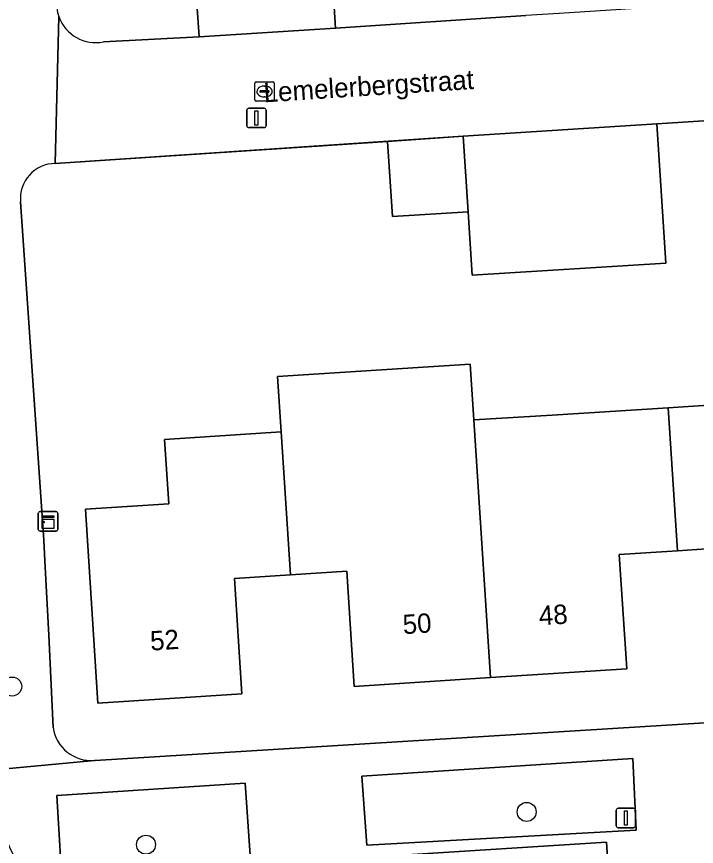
# Model space of a CAD drawing. Extents: x 159680 to 160786, y 387323 to 388340.
# Drawn here: x 160354.58 to 160389.62, y 388039.25 to 388082.04 of the extents above; entities that cross this region are included whole.
import ezdxf

# ---------------------------------------------------------------- set-up
doc = ezdxf.new("R2010")
doc.units = 0
for name, color, linetype in [('IMGEO_Boom', 7, 'Continuous'), ('IMGEO_Erf', 7, 'Continuous'), ('IMGEO_Groenvoorziening', 7, 'Continuous'), ('IMGEO_Hek', 7, 'Continuous'), ('IMGEO_Kast', 7, 'Continuous'), ('IMGEO_Kolk', 7, 'Continuous'), ('IMGEO_Lichtmast', 7, 'Continuous'), ('IMGEO_Muur', 7, 'Continuous'), ('IMGEO_Openbare_ruimte_label', 7, 'Continuous'), ('IMGEO_Pand', 7, 'Continuous'), ('IMGEO_Pand_nummerreeks', 7, 'Continuous'), ('IMGEO_Parkeervlak_open', 7, 'Continuous'), ('IMGEO_Rijbaan_lokaal_open', 7, 'Continuous'), ('IMGEO_Voetpad_open', 7, 'Continuous')]:
    doc.layers.add(name, color=color, linetype=linetype)

msp = doc.modelspace()

# ---------------------------------------------------------------- linework, layer by layer
at = {"layer": 'IMGEO_Boom'}
for centre in [(160354.359, 388047.496), (160380.873, 388041.029), (160361.253, 388039.342)]:
    msp.add_circle(centre, 0.489, dxfattribs=at)
at = {"layer": 'IMGEO_Erf'}
for points in [[(160359.065, 388080.736), (160363.986, 388080.993), (160363.795, 388083.973), (160359.53, 388083.699), (160359.073, 388090.82), (160358.627, 388097.776), (160358.181, 388104.732), (160357.736, 388111.688), (160357.29, 388118.643), (160356.844, 388125.599), (160356.398, 388132.555), (160355.941, 388139.677), (160357.689, 388139.789), (160357.508, 388142.604)], [(160370.835, 388084.453), (160371.028, 388081.444), (160380.825, 388082.088)], [(160397.429, 388073.915), (160401.048, 388074.15), (160401.034, 388074.373), (160401.521, 388074.405), (160401.328, 388077.391), (160387.586, 388076.507), (160388.048, 388069.323), (160378.068, 388068.711), (160377.858, 388071.975), (160373.951, 388071.725), (160373.702, 388075.606), (160356.568, 388074.466)], [(160358.595, 388043.68), (160358.629, 388043.683), (160403.938, 388046.483), (160408.512, 388046.783), (160408.675, 388050.897), (160409.171, 388075.783)], [(160354.791, 388072.489), (160355.984, 388055.044), (160356.037, 388053.985), (160356.239, 388050.136), (160356.465, 388045.383)], [(160391.644, 388054.695), (160388.645, 388054.5), (160385.646, 388054.306), (160386.028, 388048.412), (160379.009, 388047.956), (160371.991, 388047.501), (160371.606, 388053.438), (160368.71, 388053.25), (160365.816, 388053.062), (160366.201, 388047.124), (160358.778, 388046.642), (160358.55, 388050.157), (160358.129, 388056.64), (160362.427, 388056.919), (160362.212, 388060.234), (160368.226, 388060.625), (160368.039, 388063.48), (160377.962, 388064.122), (160378.148, 388061.247), (160382.194, 388061.486), (160388.165, 388061.874), (160394.395, 388062.278)]]:
    msp.add_lwpolyline(points, dxfattribs=at)
for centre, radius, start, end in [((160358.681, 388082.73), 2.039, 174.2544, 199.7747), ((160358.672, 388082.728), 2.03, 199.8074, 281.154), ((160356.58, 388072.668), 1.798, 90.3916, 185.7077), ((160358.457, 388045.691), 2.016, 188.7953, 273.9179)]:
    msp.add_arc(centre, radius, start, end, dxfattribs=at)
at = {"layer": 'IMGEO_Groenvoorziening'}
msp.add_lwpolyline([(160372.379, 388042.871), (160372.634, 388039.322), (160386.513, 388040.086), (160386.353, 388043.776)], close=True, dxfattribs=at)
msp.add_lwpolyline([(160359.655, 388035.927), (160361.616, 388036.02), (160365.864, 388036.252), (160366.791, 388036.309), (160366.37, 388042.515), (160356.662, 388041.873), (160356.977, 388036.407)], dxfattribs=at)
at = {"layer": 'IMGEO_Hek'}
for points in [[(160356.037, 388053.985), (160355.984, 388055.044)], [(160356.239, 388050.136), (160356.037, 388053.985)]]:
    msp.add_lwpolyline(points, dxfattribs=at)
at = {"layer": 'IMGEO_Kast'}
for p, q in [((160355.779, 388056.513), (160356.62, 388056.513)), ((160356.62, 388056.513), (160355.779, 388056.513)), ((160356.704, 388056.438), (160356.704, 388055.597)), ((160356.704, 388055.597), (160356.704, 388056.438)), ((160355.704, 388055.588), (160355.704, 388056.429)), ((160355.704, 388056.429), (160355.704, 388055.588)), ((160356.629, 388055.513), (160355.788, 388055.513)), ((160355.788, 388055.513), (160356.629, 388055.513))]:
    msp.add_line(p, q, dxfattribs=at)
for points in [[(160355.899, 388056.303), (160356.499, 388056.303), (160356.499, 388056.218), (160355.899, 388056.218), (160355.899, 388056.303)], [(160355.899, 388056.128), (160356.499, 388056.128), (160356.499, 388055.639), (160355.899, 388055.639), (160355.899, 388056.128)]]:
    msp.add_lwpolyline(points, dxfattribs=at)
msp.add_circle((160355.983, 388055.977), 0.0377, dxfattribs=at)
for centre, start, end in [((160355.782, 388056.435), 92.4484, 184.2845), ((160355.782, 388056.435), 92.4484, 184.2845), ((160356.626, 388056.435), 2.4484, 94.2845), ((160356.626, 388056.435), 2.4484, 94.2845), ((160355.782, 388055.591), 182.4484, 274.2845), ((160355.782, 388055.591), 182.4484, 274.2845), ((160356.626, 388055.591), 272.4484, 4.2845), ((160356.626, 388055.591), 272.4484, 4.2845)]:
    msp.add_arc(centre, 0.0779, start, end, dxfattribs=at)
at = {"layer": 'IMGEO_Kolk'}
for p, q in [((160366.862, 388077.752), (160366.862, 388078.604)), ((160366.937, 388078.678), (160367.789, 388078.678)), ((160367.35, 388078.458), (160367.375, 388078.458)), ((160367.863, 388078.604), (160367.863, 388077.752)), ((160367.121, 388078.172), (160367.121, 388078.184)), ((160367.559, 388078.135), (160367.161, 388078.135)), ((160367.164, 388078.221), (160367.562, 388078.221)), ((160367.373, 388077.898), (160367.348, 388077.898)), ((160367.605, 388078.184), (160367.605, 388078.172)), ((160367.789, 388077.678), (160366.937, 388077.678))]:
    msp.add_line(p, q, dxfattribs=at)
for points in [[(160366.862, 388077.752), (160366.862, 388078.604)], [(160366.937, 388078.678), (160367.789, 388078.678)], [(160367.863, 388078.604), (160367.863, 388077.752)], [(160367.789, 388077.678), (160366.937, 388077.678)]]:
    msp.add_lwpolyline(points, dxfattribs=at)
for centre, radius, start, end in [((160366.939, 388078.602), 0.0765, 91.552, 178.448), ((160366.939, 388078.602), 0.0765, 91.552, 178.448), ((160367.787, 388078.602), 0.0765, 1.552, 88.448), ((160367.787, 388078.602), 0.0765, 1.552, 88.448), ((160367.161, 388078.181), 0.0403, 85.8775, 175.7526), ((160367.158, 388078.171), 0.0366, 178.938, 274.7102), ((160367.562, 388078.178), 0.043, 264.8664, 352.4533), ((160367.566, 388078.183), 0.0386, 1.7309, 96.639), ((160366.939, 388077.754), 0.0765, 181.552, 268.448), ((160366.939, 388077.754), 0.0765, 181.552, 268.448), ((160367.787, 388077.754), 0.0765, 271.552, 358.448), ((160367.787, 388077.754), 0.0765, 271.552, 358.448)]:
    msp.add_arc(centre, radius, start, end, dxfattribs=at)
for centre, major_axis, ratio, start_param, end_param in [((160367.349, 388078.178), (-0.387, 0.002), 0.722429, 4.712389, 7.853982), ((160367.374, 388078.178), (-0.39, 0.002), 0.717154, 1.570796, 4.712389)]:
    msp.add_ellipse(centre, major_axis=major_axis, ratio=ratio, start_param=start_param, end_param=end_param, dxfattribs=at)
at = {"layer": 'IMGEO_Lichtmast'}
for p, q in [((160366.451, 388076.413), (160366.451, 388077.213)), ((160366.451, 388077.213), (160366.451, 388076.413)), ((160366.551, 388077.313), (160367.341, 388077.313)), ((160367.341, 388077.313), (160366.551, 388077.313)), ((160367.441, 388077.213), (160367.441, 388076.413)), ((160367.441, 388076.413), (160367.441, 388077.213)), ((160367.341, 388076.313), (160366.551, 388076.313)), ((160366.551, 388076.313), (160367.341, 388076.313)), ((160385.488, 388040.315), (160385.488, 388041.115)), ((160385.488, 388041.115), (160385.488, 388040.315)), ((160385.588, 388041.215), (160386.378, 388041.215)), ((160386.378, 388041.215), (160385.588, 388041.215)), ((160386.478, 388041.115), (160386.478, 388040.315)), ((160386.478, 388040.315), (160386.478, 388041.115)), ((160386.378, 388040.215), (160385.588, 388040.215)), ((160385.588, 388040.215), (160386.378, 388040.215))]:
    msp.add_line(p, q, dxfattribs=at)
for points in [[(160366.871, 388077.188), (160367.021, 388077.188), (160367.021, 388076.438), (160366.871, 388076.438), (160366.871, 388077.188)], [(160385.908, 388041.09), (160386.058, 388041.09), (160386.058, 388040.34), (160385.908, 388040.34), (160385.908, 388041.09)]]:
    msp.add_lwpolyline(points, dxfattribs=at)
for centre, start, end in [((160366.551, 388077.213), 90, 180), ((160366.551, 388077.213), 90, 180), ((160367.341, 388077.213), 0, 90), ((160367.341, 388077.213), 360, 90), ((160366.551, 388076.413), 180, 270), ((160366.551, 388076.413), 180, 270), ((160367.341, 388076.413), 270, 0), ((160367.341, 388076.413), 270, 0), ((160385.588, 388041.115), 90, 180), ((160385.588, 388041.115), 90, 180), ((160386.378, 388041.115), 0, 90), ((160386.378, 388041.115), 360, 90), ((160385.588, 388040.315), 180, 270), ((160385.588, 388040.315), 180, 270), ((160386.378, 388040.315), 270, 0), ((160386.378, 388040.315), 270, 0)]:
    msp.add_arc(centre, 0.1, start, end, dxfattribs=at)
at = {"layer": 'IMGEO_Muur'}
for points in [[(160401.328, 388077.391), (160387.586, 388076.507)], [(160377.607, 388075.866), (160356.568, 388074.466)], [(160354.791, 388072.489), (160355.984, 388055.044)]]:
    msp.add_lwpolyline(points, dxfattribs=at)
msp.add_arc((160356.58, 388072.668), 1.798, 90.3916, 185.7077, dxfattribs=at)
at = {"layer": 'IMGEO_Pand'}
for points in [[(160367.747, 388091.377), (160359.073, 388090.82), (160359.53, 388083.699), (160363.795, 388083.973), (160363.986, 388080.993), (160371.028, 388081.444), (160370.835, 388084.453), (160370.96, 388084.461), (160370.505, 388091.553)], [(160401.328, 388077.391), (160401.521, 388074.405), (160401.034, 388074.373), (160401.048, 388074.15), (160397.429, 388073.915), (160398.337, 388062.149), (160394.418, 388061.917), (160394.395, 388062.278), (160388.165, 388061.874), (160388.645, 388054.5), (160391.644, 388054.695), (160392.028, 388048.772), (160399.212, 388049.238), (160398.803, 388055.542), (160400.852, 388055.68), (160400.871, 388055.394), (160405.766, 388055.711), (160406.111, 388074.703), (160405.918, 388077.686)], [(160387.586, 388076.507), (160377.607, 388075.866), (160377.858, 388071.975), (160378.068, 388068.711), (160388.048, 388069.323)], [(160377.607, 388075.866), (160373.702, 388075.606), (160373.951, 388071.725), (160377.858, 388071.975)], [(160378.148, 388061.247), (160377.962, 388064.122), (160368.039, 388063.48), (160368.226, 388060.625), (160368.71, 388053.25), (160371.606, 388053.438), (160371.991, 388047.501), (160379.009, 388047.956)], [(160388.165, 388061.874), (160382.194, 388061.486), (160378.148, 388061.247), (160379.009, 388047.956), (160386.028, 388048.412), (160385.646, 388054.306), (160388.645, 388054.5)], [(160362.212, 388060.234), (160362.427, 388056.919), (160358.129, 388056.64), (160358.55, 388050.157), (160358.778, 388046.642), (160366.201, 388047.124), (160365.816, 388053.062), (160368.71, 388053.25), (160368.226, 388060.625)]]:
    msp.add_lwpolyline(points, close=True, dxfattribs=at)
at = {"layer": 'IMGEO_Parkeervlak_open'}
msp.add_lwpolyline([(160384.991, 388039.467), (160374.152, 388038.788), (160374.297, 388036.809), (160384.216, 388037.377), (160385.12, 388037.443)], close=True, dxfattribs=at)
at = {"layer": 'IMGEO_Rijbaan_lokaal_open'}
msp.add_arc((160359.217, 388041.376), 5.45, 183.8694, 245.7343, dxfattribs=at)
at = {"layer": 'IMGEO_Voetpad_open'}
for points in [[(160406.656, 388083.786), (160382.555, 388082.202), (160380.825, 388082.088), (160371.028, 388081.444), (160363.986, 388080.993), (160359.065, 388080.736)], [(160356.568, 388074.466), (160356.762, 388082.04)], [(160356.762, 388082.04), (160356.568, 388074.466), (160373.702, 388075.606), (160377.607, 388075.866), (160387.586, 388076.507), (160401.328, 388077.391), (160405.918, 388077.686), (160407.105, 388077.763)], [(160352.368, 388081.105), (160352.5, 388078.999), (160351.366, 388078.927), (160352.685, 388058.42), (160352.996, 388053.6), (160353.477, 388046.186), (160353.628, 388043.214), (160358.595, 388043.68)], [(160356.465, 388045.383), (160356.239, 388050.136), (160356.037, 388053.985), (160355.984, 388055.044), (160354.791, 388072.489)], [(160411.725, 388041.118), (160408.512, 388046.783), (160403.938, 388046.483), (160358.629, 388043.683), (160358.595, 388043.68), (160353.628, 388043.214), (160353.72, 388042.04), (160353.779, 388041.008)], [(160356.977, 388036.407), (160356.662, 388041.873), (160366.37, 388042.515), (160366.791, 388036.309), (160374.297, 388036.809), (160374.152, 388038.788), (160384.991, 388039.467), (160385.12, 388037.443), (160393.585, 388037.959), (160393.466, 388039.92), (160405.338, 388040.604), (160405.407, 388038.606), (160406.499, 388038.691)]]:
    msp.add_lwpolyline(points, dxfattribs=at)
msp.add_lwpolyline([(160372.379, 388042.871), (160386.353, 388043.776), (160386.513, 388040.086), (160372.634, 388039.322)], close=True, dxfattribs=at)
for centre, radius, start, end in [((160358.681, 388082.73), 2.039, 174.2544, 199.7747), ((160358.672, 388082.728), 2.03, 199.8074, 281.154), ((160356.58, 388072.668), 1.798, 90.3916, 185.7077), ((160358.457, 388045.691), 2.016, 188.7953, 273.9179), ((160359.217, 388041.376), 5.45, 183.8694, 245.7343)]:
    msp.add_arc(centre, radius, start, end, dxfattribs=at)

# ---------------------------------------------------------------- texts
at = {"layer": 'IMGEO_Openbare_ruimte_label'}
msp.add_text('Lemelerbergstraat', height=1, rotation=3.6693, dxfattribs=at).set_placement((160367.347, 388077.615))
at = {"layer": 'IMGEO_Pand_nummerreeks'}
for s, rotation, p in [('48', 3.7133, (160381.534, 388050.646)), ('50', 3.7128, (160374.515, 388050.191)), ('52', 3.7152, (160361.499, 388049.344))]:
    msp.add_text(s, height=1, rotation=rotation, dxfattribs=at).set_placement(p)

doc.saveas('drawing.dxf')
